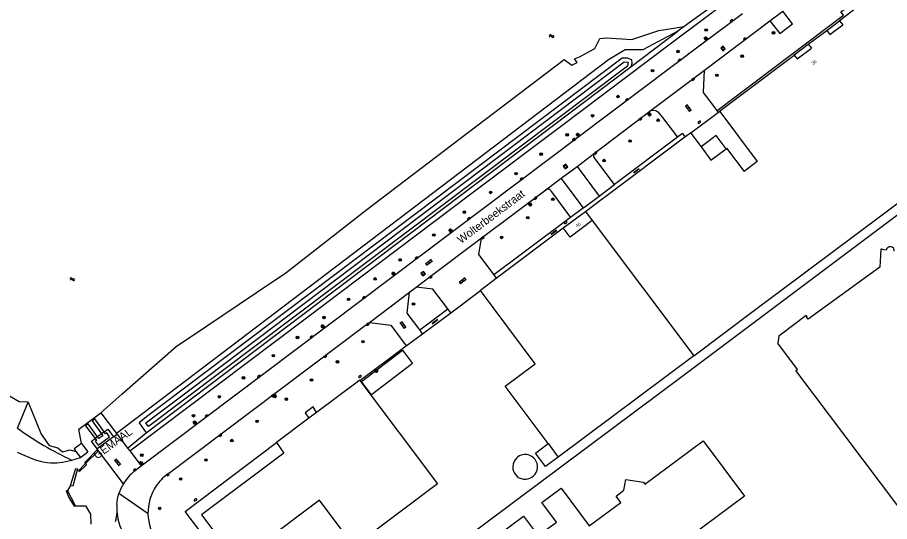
# Model space of a CAD drawing. Extents: x 130998 to 133001, y 398999 to 403002.
# Drawn here: x 131191.7 to 131464.1, y 400092.8 to 400250.4 of the extents above; entities that cross this region are included whole.
import ezdxf

# ---------------------------------------------------------------- set-up
doc = ezdxf.new("R2010")
doc.units = 0
for name, color, linetype in [('gg-afsc-hekwerk', 7, 'Continuous'), ('gg-anno-huisnummerreeks BGT', 7, 'Continuous'), ('gg-anno-openbare ruimte label', 7, 'Continuous'), ('gg-bbg-bijgebouw', 7, 'Continuous'), ('gg-bbg-gedigitaliseerde bebouwing', 7, 'Continuous'), ('gg-bbg-gedigitaliseerde bijgebouw', 7, 'Continuous'), ('gg-bbg-hoofdgebouw', 7, 'Continuous'), ('gg-bbg-luifel en loopbrug', 7, 'Continuous'), ('gg-bbg-onder overbouw', 7, 'Continuous'), ('gg-bbg-overig bouwwerk', 7, 'Continuous'), ('gg-bbg-pand overbouw', 7, 'Continuous'), ('gg-bbg-tussenscheiding', 7, 'Continuous'), ('gg-knt-bovenkant onderkant talud', 7, 'Continuous'), ('gg-knt-onverhard', 7, 'Continuous'), ('gg-knt-verharding', 7, 'Continuous'), ('gg-knt-verharding nz', 7, 'Continuous'), ('gg-kntw-bovenkant insteek waterloop', 7, 'Continuous'), ('gg-kntw-waterlijn', 7, 'Continuous'), ('gg-kwrk-gemaal', 7, 'Continuous'), ('gt-anno-naam bijzondere bebouwing', 7, 'Continuous'), ('gt-grn-groengrens', 7, 'Continuous'), ('gt-grn-vlakafsluiter', 7, 'Continuous'), ('gt-grn-weggrens', 7, 'Continuous'), ('gt-symb-boom', 7, 'Continuous'), ('gt-symb-brandkraan', 7, 'Continuous'), ('gt-symb-klinker verharding', 7, 'Continuous'), ('gt-symb-kolk', 7, 'Continuous'), ('gt-symb-lichtmast', 7, 'Continuous'), ('gt-symb-rioolschacht', 7, 'Continuous'), ('gt-symb-tegel verharding', 7, 'Continuous'), ('gt-symb-watersymbool', 7, 'Continuous')]:
    doc.layers.add(name, color=color, linetype=linetype)

# ---------------------------------------------------------------- blocks, each defined once
blk = doc.blocks.new('gt0-BOOM')
at = {"layer": 'gt-symb-boom'}
for radius in [0.4, 0.2]:
    blk.add_circle((0, 0), radius, dxfattribs=at)
blk = doc.blocks.new('gt0-KOLK')
at = {"layer": 'gt-symb-kolk'}
blk.add_lwpolyline([(0, 0), (0.37, 0), (0.37, 0.4), (-0.38, 0.4), (-0.38, 0), (0, 0)], dxfattribs=at)
blk = doc.blocks.new('gt0-RS')
at = {"layer": 'gt-symb-rioolschacht'}
blk.add_lwpolyline([(-0.5, -0.5), (0.5, -0.5), (0.5, 0.5), (-0.5, 0.5)], close=True, dxfattribs=at)
blk.add_circle((0, 0), 0.375, dxfattribs=at)
blk = doc.blocks.new('gt0-LMAST')
at = {"layer": 'gt-symb-lichtmast'}
for p, q in [((-0.18, 0.17), (-0.45, 0.44)), ((-0.01, 0.25), (-0.01, 0.62)), ((0.17, 0.17), (0.44, 0.44)), ((-0.26, 0), (-0.63, 0)), ((-0.18, -0.18), (-0.45, -0.45)), ((-0.01, -0.25), (-0.01, -0.63)), ((0.44, -0.45), (0.17, -0.18)), ((0.24, 0), (0.62, 0))]:
    blk.add_line(p, q, dxfattribs=at)
blk.add_circle((-0.01, 0), 0.25, dxfattribs=at)
blk = doc.blocks.new('gt0-BR')
at = {"layer": 'gt-symb-brandkraan'}
for centre, radius, start, end in [((-0.24, 0), 0.206, 107.5669, 252.4331), ((0.6, -2.66), 3, 106.892, 107.5669), ((0, -0.69), 0.938, 73.108, 106.892), ((-0.6, -2.66), 3, 72.4331, 73.108), ((0.24, 0), 0.206, 287.567, 72.4331), ((0.6, 2.66), 3, 252.4331, 253.108), ((0, 0.69), 0.938, 253.108, 286.8921), ((-0.6, 2.66), 3, 286.8921, 287.567)]:
    blk.add_arc(centre, radius, start, end, dxfattribs=at)
blk = doc.blocks.new('gt0-KL1')
at = {"layer": 'gt-symb-klinker verharding'}
for p, q in [((-1.15, 0.3), (1.15, 0.3)), ((-1, -0.3), (-1, 0.3)), ((-0.5, 0.3), (-0.5, 0.45)), ((0, -0.3), (0, 0.3)), ((0.5, 0.3), (0.5, 0.45)), ((1, -0.3), (1, 0.3)), ((-1.15, -0.3), (1.15, -0.3)), ((-0.5, -0.45), (-0.5, -0.3)), ((0.5, -0.45), (0.5, -0.3))]:
    blk.add_line(p, q, dxfattribs=at)
blk = doc.blocks.new('gt0-TEG1')
at = {"layer": 'gt-symb-tegel verharding'}
for p, q in [((-1.12, 0), (1.12, 0)), ((-0.9, -0.25), (-0.9, 0.25)), ((-0.45, -0.25), (-0.45, 0.25)), ((0, -0.25), (0, 0.25)), ((0.45, -0.25), (0.45, 0.25)), ((0.9, -0.25), (0.9, 0.25))]:
    blk.add_line(p, q, dxfattribs=at)
blk = doc.blocks.new('gt0-WA')
at = {"layer": 'gt-symb-watersymbool'}
for centre, start, end in [((-0.32, 0.02), 28.0725, 151.9275), ((0.43, 0.42), 208.0725, 331.9275), ((-0.32, -0.43), 28.0725, 151.9275), ((0.43, -0.03), 208.0725, 331.9275)]:
    blk.add_arc(centre, 0.425, start, end, dxfattribs=at)

msp = doc.modelspace()

# ---------------------------------------------------------------- linework, layer by layer
at = {"layer": 'gg-afsc-hekwerk'}
for p, q in [((131410.71, 400220.73), (131402.05, 400214.26)), ((131411.07, 400221), (131410.71, 400220.73)), ((131399.67, 400138.46), (131491.88, 400207.79)), ((131327.05, 400158.12), (131336.39, 400165.1)), ((131318.26, 400151.55), (131327.05, 400158.12)), ((131313.15, 400147.74), (131318.26, 400151.55)), ((131298.68, 400136.92), (131313.15, 400147.74))]:
    msp.add_line(p, q, dxfattribs=at)
at = {"layer": 'gg-bbg-bijgebouw'}
for p, q in [((131341.26, 400168.91), (131362.2, 400184.62)), ((131353.54, 400114.23), (131357.48, 400117.19))]:
    msp.add_line(p, q, dxfattribs=at)
for points in [[(131336.39, 400165.1), (131336.31, 400165.2), (131341.26, 400168.91)], [(131357.48, 400117.19), (131344.08, 400135.14), (131353.47, 400142.15), (131336.39, 400165.1)]]:
    msp.add_lwpolyline(points, dxfattribs=at)
for centre, start, end in [((131350.29, 400109.9), 179.3302, 67.235), ((131350.29, 400109.9), 67.2395, 133.7), ((131350.3, 400109.9), 133.7203, 179.3238)]:
    msp.add_arc(centre, 3.86, start, end, dxfattribs=at)
at = {"layer": 'gg-bbg-gedigitaliseerde bebouwing'}
for p, q in [((131421.55, 400158.6), (131497.23, 400215.28)), ((131402.96, 400144.68), (131421.55, 400158.6))]:
    msp.add_line(p, q, dxfattribs=at)
msp.add_lwpolyline([(131502.77, 400070.45), (131492.82, 400062.99), (131434.89, 400140.03), (131435.37, 400140.39), (131429.21, 400148.57)], dxfattribs=at)
at = {"layer": 'gg-bbg-gedigitaliseerde bijgebouw'}
msp.add_line((131402.96, 400144.68), (131360.62, 400112.98), dxfattribs=at)
for points in [[(131330.31, 400079.97), (131349.79, 400094.53), (131353.54, 400089.51), (131354.25, 400090.04), (131355.08, 400088.93), (131360.04, 400092.64), (131355.46, 400098.77), (131361.5, 400103.29), (131370.34, 400091.47), (131380.17, 400098.81), (131378.69, 400100.78), (131381.17, 400102.62), (131381.7, 400105.96), (131387.25, 400105.1), (131387.73, 400104.46), (131405.92, 400118.06), (131418.83, 400100.79), (131401.76, 400088.03), (131427.09, 400054.15)], [(131360.62, 400112.98), (131356.68, 400110.03), (131353.54, 400114.23)]]:
    msp.add_lwpolyline(points, dxfattribs=at)
at = {"layer": 'gg-bbg-hoofdgebouw'}
for p, q in [((131456.05, 400255.09), (131448.55, 400249.43)), ((131438.76, 400242.06), (131444.51, 400246.39)), ((131402.05, 400214.26), (131405.24, 400210)), ((131375.47, 400194.57), (131400.22, 400213.08)), ((131362.2, 400184.62), (131369.11, 400189.8)), ((131285.16, 400126.92), (131282.75, 400125.11)), ((131282.75, 400125.11), (131272.61, 400117.51))]:
    msp.add_line(p, q, dxfattribs=at)
for points in [[(131411.07, 400221), (131410.98, 400221.12), (131434.39, 400238.66)], [(131411.07, 400221), (131422.79, 400205.35), (131418.71, 400202.23)], [(131400.22, 400213.08), (131401.96, 400214.38), (131402.05, 400214.26)], [(131405.24, 400210), (131408.34, 400205.86), (131413.07, 400209.4)], [(131413.07, 400209.4), (131413.23, 400209.52), (131418.71, 400202.23)], [(131369.11, 400189.8), (131374.39, 400193.76), (131375.47, 400194.57)], [(131463.07, 400177.69), (131461.86, 400177.88), (131461.87, 400177.96), (131461.4, 400177.98), (131461.12, 400172.41), (131438.74, 400156.11), (131438.22, 400156.85), (131438.36, 400156.95), (131438.12, 400157.23), (131429.53, 400150.78), (131429.21, 400148.57)], [(131298.68, 400136.92), (131322.93, 400104.58), (131296.89, 400085.07), (131286.06, 400099.54), (131269.67, 400087.25)], [(131298.68, 400136.92), (131298.62, 400137), (131285.16, 400126.92)], [(131272.61, 400117.51), (131274.91, 400114.21), (131249.22, 400094.91), (131260.25, 400080.18)]]:
    msp.add_lwpolyline(points, dxfattribs=at)
msp.add_arc((131464.35, 400177.49), 1.29, 352.9221, 170.9745, dxfattribs=at)
at = {"layer": 'gg-bbg-luifel en loopbrug'}
msp.add_lwpolyline([(131413.07, 400209.4), (131409.95, 400213.55), (131405.24, 400210)], dxfattribs=at)
at = {"layer": 'gg-bbg-onder overbouw'}
for p, q in [((131448.55, 400249.43), (131449.52, 400248.14)), ((131445.47, 400245.11), (131449.52, 400248.14)), ((131444.51, 400246.39), (131445.47, 400245.11)), ((131438.76, 400242.06), (131439.72, 400240.79))]:
    msp.add_line(p, q, dxfattribs=at)
msp.add_lwpolyline([(131434.39, 400238.66), (131435.28, 400237.46), (131439.72, 400240.79)], dxfattribs=at)
at = {"layer": 'gg-bbg-overig bouwwerk'}
msp.add_lwpolyline([(131299.16, 400136.59), (131311.95, 400146.37), (131315.11, 400142.23), (131302.32, 400132.45), (131299.16, 400136.59)], dxfattribs=at)
at = {"layer": 'gg-bbg-pand overbouw'}
msp.add_line((131444.51, 400246.39), (131448.55, 400249.43), dxfattribs=at)
msp.add_lwpolyline([(131434.39, 400238.66), (131434.34, 400238.73), (131438.76, 400242.06)], dxfattribs=at)
at = {"layer": 'gg-bbg-tussenscheiding'}
for p, q in [((131369.11, 400189.8), (131371.24, 400186.96)), ((131371.24, 400186.96), (131402.96, 400144.68)), ((131357.48, 400117.19), (131360.62, 400112.98))]:
    msp.add_line(p, q, dxfattribs=at)
msp.add_lwpolyline([(131371.24, 400186.96), (131364.33, 400181.77), (131362.2, 400184.62)], dxfattribs=at)
at = {"layer": 'gg-knt-bovenkant onderkant talud'}
msp.add_lwpolyline([(131191.63, 400114.53), (131193.25, 400113.77), (131196.01, 400112.59), (131197.25, 400112.14), (131199.18, 400111.58), (131200.16, 400111.38), (131200.97, 400111.26), (131201.97, 400111.19), (131202.97, 400111.18), (131203.98, 400111.22), (131205.72, 400111.42), (131206.71, 400111.59), (131208.72, 400112.03)], dxfattribs=at)
at = {"layer": 'gg-knt-onverhard'}
msp.add_line((131301.64, 400155.1), (131314.19, 400164.58), dxfattribs=at)
at = {"layer": 'gg-knt-verharding'}
for p, q in [((131406.36, 400234.01), (131426.78, 400249.41)), ((131414, 400248.51), (131418.16, 400251.67)), ((131371.99, 400208.03), (131389.62, 400221.4)), ((131410.71, 400220.73), (131410.27, 400221.31)), ((131399.44, 400214.11), (131397.92, 400212.97)), ((131399.44, 400214.11), (131400.22, 400213.08)), ((131397.92, 400212.97), (131378.22, 400198.17)), ((131378.22, 400198.17), (131371.83, 400206.64)), ((131336.53, 400181.41), (131356.75, 400196.57)), ((131358.17, 400196.38), (131364.42, 400187.85)), ((131340.47, 400169.96), (131341.26, 400168.91)), ((131314.19, 400164.58), (131316.27, 400166.14)), ((131316.3, 400166.14), (131316.27, 400166.14)), ((131317.35, 400152.77), (131326.16, 400159.32)), ((131327.05, 400158.12), (131326.16, 400159.32)), ((131300.01, 400153.89), (131301.64, 400155.1)), ((131238.43, 400107.54), (131300.01, 400153.89)), ((131318.26, 400151.55), (131317.35, 400152.77)), ((131217.72, 400126.83), (131222.6, 400120.4)), ((131216.74, 400119.34), (131215.92, 400118.74)), ((131221.68, 400119.29), (131216.54, 400115.51)), ((131217.97, 400120.25), (131216.74, 400119.34)), ((131218.79, 400120.86), (131217.97, 400120.25)), ((131222.6, 400120.4), (131222.82, 400120.12)), ((131222.82, 400120.12), (131226.1, 400115.79)), ((131216.69, 400115.3), (131216.54, 400115.51)), ((131216.99, 400114.91), (131216.69, 400115.3)), ((131224.81, 400104.61), (131216.99, 400114.91)), ((131226.1, 400115.79), (131226.77, 400114.91)), ((131226.77, 400114.91), (131230.34, 400110.21)), ((131228.3, 400108.67), (131230.34, 400110.21))]:
    msp.add_line(p, q, dxfattribs=at)
for points in [[(131410.27, 400221.31), (131449.74, 400251.11), (131448.93, 400252.23), (131450.37, 400253.29), (131447.78, 400256.75), (131445.79, 400255.26), (131441.74, 400260.68)], [(131426.78, 400249.41), (131429.84, 400245.44), (131433.84, 400248.46), (131430.8, 400252.43)], [(131230.34, 400110.21), (131405.96, 400242.47), (131414, 400248.51)], [(131410.27, 400221.31), (131405.99, 400226.95), (131406.36, 400234.01)], [(131389.62, 400221.4), (131390.25, 400221.49), (131391.08, 400221.38), (131391.74, 400220.97), (131393.19, 400219.19), (131397.92, 400212.97)], [(131364.42, 400187.85), (131349.11, 400176.43), (131340.47, 400169.96)], [(131336.53, 400181.41), (131335.74, 400176.28), (131340.47, 400169.96)], [(131326.16, 400159.32), (131321.49, 400165.53), (131316.3, 400166.14)], [(131317.35, 400152.77), (131313.46, 400157.93), (131314.19, 400164.58)], [(131301.64, 400155.1), (131308.33, 400154.21), (131313.15, 400147.74)], [(131211.68, 400117.27), (131210.81, 400121.7), (131217.72, 400126.83)], [(131218.79, 400120.86), (131219.92, 400121.68), (131221.68, 400119.29)], [(131216.54, 400115.51), (131214.78, 400117.91), (131215.92, 400118.74)], [(131222.74, 400098.13), (131222.96, 400099.85), (131223.37, 400101.54)], [(131222.74, 400098.13), (131222.71, 400096.65), (131222.78, 400095.8)], [(131289.53, 400056.43), (131289.73, 400056.21), (131347.47, 400099.49)]]:
    msp.add_lwpolyline(points, dxfattribs=at)
for centre, radius, start, end in [((131372.61, 400207.25), 0.995, 128.5846, 218.2391), ((131357.36, 400195.74), 1.04, 38.5968, 125.9704), ((131238.67, 400096.23), 16.19, 129.8236, 148.8554), ((131247.43, 400095.58), 14.97, 126.9532, 145.8789), ((131238.68, 400096.23), 16.21, 148.8662, 160.863), ((131247.42, 400095.58), 14.96, 145.8877, 181.3934), ((131181.69, 400100.45), 41.36, 349.3649, 353.5548), ((131247.42, 400095.59), 14.96, 181.396, 216.9038)]:
    msp.add_arc(centre, radius, start, end, dxfattribs=at)
at = {"layer": 'gg-knt-verharding nz'}
for p, q in [((131426.78, 400249.41), (131430.8, 400252.43)), ((131389.62, 400221.4), (131406.36, 400234.01)), ((131366.5, 400203.88), (131371.99, 400208.03)), ((131361.54, 400200.14), (131366.5, 400203.88)), ((131366.5, 400203.88), (131373.47, 400194.6)), ((131356.75, 400196.57), (131361.54, 400200.14)), ((131368.49, 400190.9), (131361.54, 400200.14)), ((131373.47, 400194.6), (131378.22, 400198.17)), ((131368.49, 400190.9), (131373.47, 400194.6)), ((131368.49, 400190.9), (131364.42, 400187.85))]:
    msp.add_line(p, q, dxfattribs=at)
msp.add_lwpolyline([(131316.3, 400166.14), (131320.67, 400169.42), (131336.53, 400181.41)], dxfattribs=at)
msp.add_arc((131238.26, 400096.93), 15.52, 184.1522, 216.6558, dxfattribs=at)
at = {"layer": 'gg-kntw-bovenkant insteek waterloop'}
for p, q in [((131399.98, 400247.58), (131398.03, 400246.17)), ((131231.92, 400120.59), (131383.4, 400235.09)), ((131208.72, 400112.03), (131211.39, 400112.84))]:
    msp.add_line(p, q, dxfattribs=at)
for points in [[(131440.14, 400282.81), (131443.21, 400278.86), (131399.98, 400247.58)], [(131398.03, 400246.17), (131387.08, 400240.28), (131381.57, 400240.35), (131376.32, 400237.14), (131222.6, 400120.4)], [(131383.4, 400235.09), (131383.7, 400236.16), (131383.63, 400237.23), (131382.31, 400237.75), (131380.59, 400237.74), (131232.01, 400125.54), (131229.66, 400123.67), (131231.92, 400120.59)]]:
    msp.add_lwpolyline(points, dxfattribs=at)
msp.add_arc((131253.24, 400207.67), 105.49, 234.3021, 245.0379, dxfattribs=at)
at = {"layer": 'gg-kntw-waterlijn'}
for points in [[(131217.72, 400126.83), (131224.31, 400132.61), (131241.28, 400147.59), (131250.43, 400153.75), (131266.4, 400164.4), (131275.55, 400170.56), (131300.84, 400190.36), (131332.17, 400214.24), (131362.52, 400237.33), (131364.9, 400235.49), (131366.53, 400236.33), (131365.74, 400237.51), (131367.24, 400238.11), (131372.09, 400240.69), (131373.65, 400243.89), (131375.76, 400244.03), (131383.58, 400243.53), (131392.06, 400246.36), (131399.98, 400247.58)], [(131231.83, 400123.68), (131245.92, 400134.33), (131306.8, 400180.33), (131381.27, 400236.6), (131382.45, 400236.42), (131382.26, 400235.24), (131232.62, 400122.5), (131231.83, 400123.68)], [(131195.07, 400130.14), (131192.21, 400130.28), (131185.88, 400133.95)], [(131195.07, 400130.14), (131199.07, 400120.16), (131201.59, 400116.58), (131204.3, 400115.83), (131205.71, 400114.57), (131208.13, 400115.22), (131209.96, 400114.77)]]:
    msp.add_lwpolyline(points, dxfattribs=at)
at = {"layer": 'gg-kwrk-gemaal'}
for p, q in [((131211.68, 400117.27), (131213.68, 400114.6)), ((131209.96, 400114.77), (131211.39, 400112.84)), ((131211.39, 400112.84), (131213.68, 400114.6))]:
    msp.add_line(p, q, dxfattribs=at)
for points in [[(131218.79, 400120.86), (131215.81, 400124.91), (131214.98, 400124.31), (131217.97, 400120.25)], [(131216.74, 400119.34), (131213.75, 400123.4), (131212.93, 400122.8), (131215.92, 400118.74)], [(131215.92, 400118.74), (131216.34, 400118.16), (131215.99, 400117.91), (131216.88, 400116.7), (131220.45, 400119.32), (131219.56, 400120.52), (131219.22, 400120.27), (131218.79, 400120.86)], [(131217.97, 400120.25), (131218.4, 400119.67), (131217.16, 400118.77), (131216.74, 400119.34)], [(131211.68, 400117.27), (131209.37, 400115.56), (131209.96, 400114.77)]]:
    msp.add_lwpolyline(points, dxfattribs=at)
at = {"layer": 'gt-grn-groengrens'}
for p, q in [((131383.4, 400235.09), (131398.03, 400246.17)), ((131191.68, 400122), (131195.07, 400130.14)), ((131226.1, 400115.79), (131231.92, 400120.59)), ((131210.79, 400108.68), (131210.48, 400109.28)), ((131208.23, 400104.1), (131207.29, 400102.56)), ((131209.78, 400097.76), (131207.29, 400102.56))]:
    msp.add_line(p, q, dxfattribs=at)
for points in [[(131226.77, 400114.91), (131281.54, 400156.16), (131333.33, 400195.26), (131361.36, 400216.36), (131395.64, 400242.21), (131438.07, 400274.12), (131443.88, 400278.66), (131443.52, 400283.31), (131449.02, 400284.59)], [(131285.16, 400126.92), (131284.02, 400128.66), (131281.56, 400126.79), (131282.75, 400125.11)], [(131271.34, 400059.87), (131244.03, 400096), (131272.61, 400117.51)], [(131216.69, 400115.3), (131212.73, 400111.29), (131212.78, 400110.74), (131210.79, 400108.68)], [(131216.99, 400114.91), (131213, 400111.08), (131213.11, 400110.4), (131211.11, 400108.47), (131210.79, 400108.68)], [(131208.23, 400104.1), (131209.96, 400109.43), (131210.48, 400109.28)], [(131210.48, 400109.28), (131208.97, 400103.9), (131208.23, 400104.1)], [(131207.29, 400102.56), (131206.9, 400102.38), (131207.75, 400100.37), (131209.41, 400097.65), (131209.78, 400097.76)], [(131209.78, 400097.76), (131212.99, 400097.7), (131214.54, 400095.11), (131214.63, 400092.05)]]:
    msp.add_lwpolyline(points, dxfattribs=at)
at = {"layer": 'gt-grn-vlakafsluiter'}
for p, q in [((131347.47, 400099.49), (131399.67, 400138.46)), ((131221.68, 400119.29), (131222.82, 400120.12))]:
    msp.add_line(p, q, dxfattribs=at)
at = {"layer": 'gt-grn-weggrens'}
msp.add_line((131232.47, 400095.22), (131223.37, 400101.54), dxfattribs=at)

# ---------------------------------------------------------------- block references
at = {"layer": 'gt-symb-boom'}
for p in [(131406.87, 400246.51), (131427.9, 400245.62), (131398.05, 400239.8), (131418.11, 400238.34), (131390.09, 400233.8), (131410.21, 400232.34), (131379.32, 400225.7), (131371.37, 400219.71), (131391.83, 400218.29), (131363.42, 400213.72), (131383.07, 400211.82), (131355.31, 400207.68), (131374.96, 400205.68), (131347.46, 400201.58), (131339.51, 400195.74), (131358.95, 400193.6), (131331.3, 400189.55), (131351.11, 400187.85), (131321.78, 400182.43), (131342.95, 400181.66), (131311.26, 400174.63), (131303.41, 400168.69), (131295.14, 400162.31), (131315.4, 400160.83), (131287.45, 400156.61), (131279.18, 400150.38), (131299.65, 400149.05), (131271.64, 400144.68), (131291.64, 400142.76), (131262.3, 400137.74), (131283.54, 400137.08), (131254.75, 400131.84), (131275.69, 400131.09), (131246.69, 400125.9), (131266.55, 400124.14), (131258.64, 400118.14), (131230.52, 400113.59), (131250.58, 400112.06), (131242.68, 400106.12), (131236.12, 400096.93)]:
    msp.add_blockref('gt0-BOOM', p, dxfattribs=at)
at = {"layer": 'gt-symb-brandkraan'}
for p, rotation in [((131404.72, 400217.68), 39.64417495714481), ((131362.94, 400186.31), 34.691528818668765), ((131298.69, 400138.15), 35.88411316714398), ((131247.27, 400099.61), -155.28090615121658)]:
    msp.add_blockref('gt0-BR', p, dxfattribs=dict(at, rotation=rotation))
at = {"layer": 'gt-symb-klinker verharding'}
for p, rotation in [((131401.21, 400222.09), -52.7979898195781), ((131320.23, 400173.88), 36.95012772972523), ((131330.75, 400168.04), -142.637469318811), ((131312.07, 400154.29), -54.76864260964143), ((131222.9, 400111.37), -52.763341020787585)]:
    msp.add_blockref('gt0-KL1', p, dxfattribs=dict(at, rotation=rotation))
at = {"layer": 'gt-symb-kolk'}
for p, rotation in [((131414.94, 400249.23), 37.52317188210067), ((131419.01, 400243.55), 36.995897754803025), ((131398.62, 400236.94), 37.523171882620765), ((131402.67, 400231.23), -142.76334102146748), ((131382.15, 400224.53), 36.216884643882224), ((131386.2, 400218.82), -142.76334102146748), ((131365.68, 400212.11), 36.86989764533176), ((131372.18, 400208.18), -141.62882350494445), ((131349.26, 400199.75), 36.99589775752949), ((131353.4, 400194.1), -142.9238796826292), ((131332.85, 400187.4), 37.03038960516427), ((131336.98, 400181.74), -143.21030035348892), ((131316.46, 400175.06), 37.568592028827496), ((131320.67, 400169.42), -143.13010235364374), ((131300.04, 400162.69), 37.44283634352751), ((131300.99, 400154.64), -142.71774480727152), ((131283.68, 400150.37), 37.07612031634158), ((131287.76, 400144.68), -142.60267961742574), ((131267.26, 400138.01), 37.110682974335), ((131271.39, 400132.37), -142.39646300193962), ((131250.87, 400125.67), 37.07612031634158), ((131254.98, 400120), -143.13010235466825), ((131228.45, 400108.78), 37.28225519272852), ((131238.58, 400107.66), -142.71774480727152)]:
    msp.add_blockref('gt0-KOLK', p, dxfattribs=dict(at, rotation=rotation))
at = {"layer": 'gt-symb-lichtmast'}
for p in [(131406.73, 400243.82), (131389.14, 400220.13), (131366.77, 400213.76), (131351.85, 400191.98), (131327.01, 400183.79), (131309.17, 400170.32), (131287.05, 400153.82), (131303.8, 400139.96), (131272.07, 400132.06), (131247.07, 400123.74), (131230.39, 400111.08)]:
    msp.add_blockref('gt0-LMAST', p, dxfattribs=at)
at = {"layer": 'gt-symb-rioolschacht'}
for p, rotation in [((131412.13, 400240.74), -141.53705293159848), ((131362.89, 400203.83), -141.90391463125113), ((131318.42, 400170.34), -140.80331119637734)]:
    msp.add_blockref('gt0-RS', p, dxfattribs=dict(at, rotation=rotation))
at = {"layer": 'gt-symb-tegel verharding'}
for p, rotation in [((131385, 400202.48), -143.41657886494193), ((131359.22, 400183.21), -143.25620330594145), ((131322.13, 400155.36), 36.50328298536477)]:
    msp.add_blockref('gt0-TEG1', p, dxfattribs=dict(at, rotation=rotation))
at = {"layer": 'gt-symb-watersymbool'}
for p, rotation in [((131358.51, 400244.62), 7.238726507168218), ((131208.78, 400168.58), 7.238726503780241)]:
    msp.add_blockref('gt0-WA', p, dxfattribs=dict(at, rotation=rotation))

# ---------------------------------------------------------------- texts
at = {"layer": 'gg-anno-huisnummerreeks BGT'}
for s, p in [('30', (131440.24, 400235.55)), ('46', (131366.53, 400184.74))]:
    msp.add_text(s, height=1, rotation=36.9, dxfattribs=at).set_placement(p)
at = {"layer": 'gg-anno-openbare ruimte label'}
msp.add_text('Wolterbeekstraat', height=2.5, rotation=37, dxfattribs=at).set_placement((131330.26, 400179.59))
at = {"layer": 'gt-anno-naam bijzondere bebouwing'}
msp.add_text('GEMAAL', height=2.5, rotation=35.9642, dxfattribs=at).set_placement((131216.53, 400112.17))

doc.saveas('drawing.dxf')
